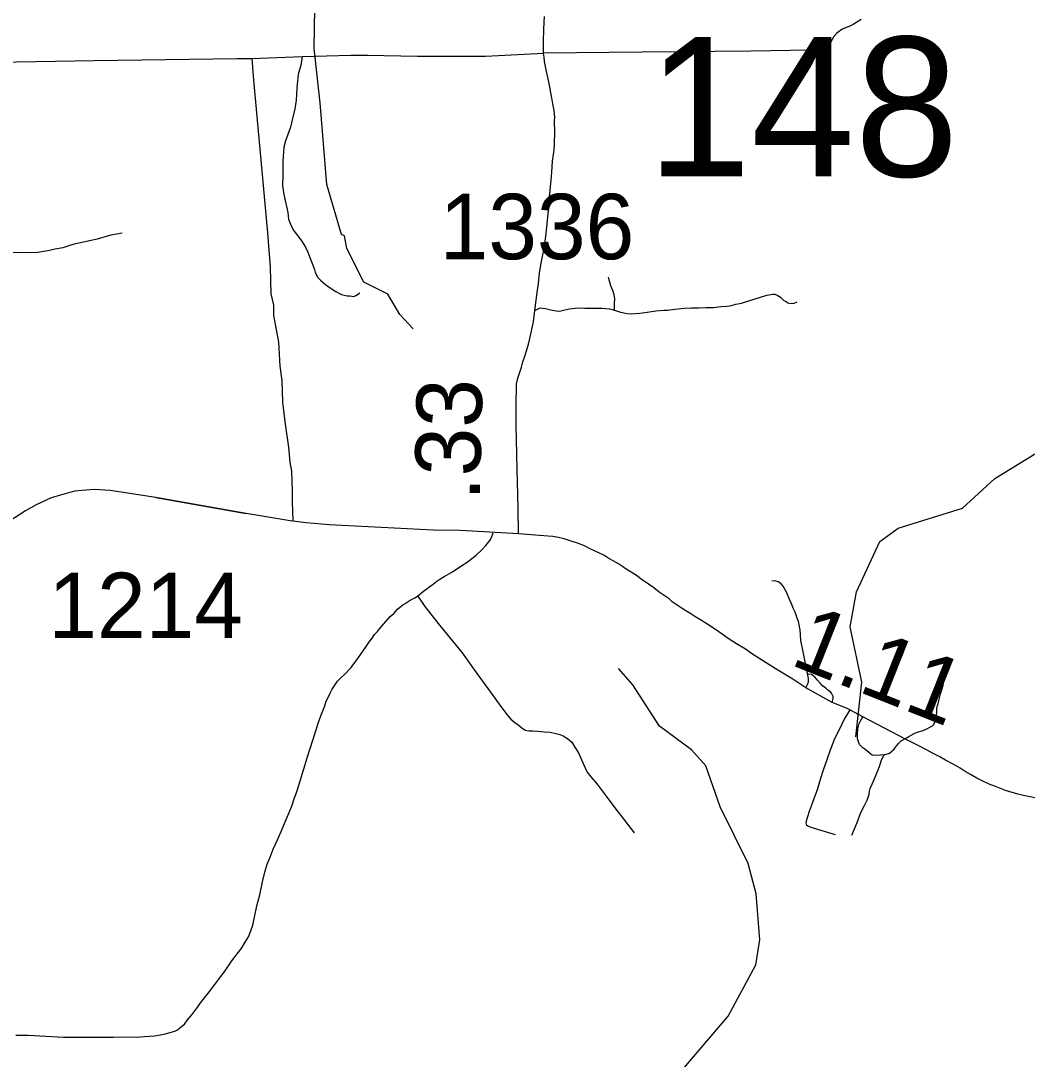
# Model space of a CAD drawing. Extents: x 2290615 to 2522933, y 819489 to 1012715.
# Drawn here: x 2320636 to 2328328, y 893948 to 901886 of the extents above; entities that cross this region are included whole.
import ezdxf

# ---------------------------------------------------------------- set-up
doc = ezdxf.new("R2010")
doc.units = 0
for name, color, linetype in [('Exist Hydrographic Misc Water Feature', 7, 'Continuous'), ('Exist Road Non-System Type 51', 7, 'Continuous'), ('Exist Road Secondary Mileage Hundredths English Label', 7, 'Continuous'), ('Exist Road Secondary Structure Standard Bridge Number Label', 7, 'Continuous'), ('Exist Road Secondary Type 20 Attributed', 7, 'Continuous'), ('Exist Road Secondary Type 51 Attributed', 7, 'Continuous'), ('Exist Road Secondary Type 51 Number Label', 7, 'Continuous')]:
    doc.layers.add(name, color=color, linetype=linetype)

msp = doc.modelspace()

# ---------------------------------------------------------------- linework, layer by layer
at = {"layer": 'Exist Hydrographic Misc Water Feature'}
for points in [[(2323634.6, 899531.7), (2323533.5, 899639.2), (2323440.6, 899796.1), (2323256.5, 899887.1), (2323128.6, 900144.4), (2323110.5, 900242.1), (2323085.5, 900250.9), (2322973.5, 900633.7), (2322924.5, 901258.6), (2322878.6, 901673.6), (2322883.5, 901982.2)], [(2327017.6, 896411.2), (2327062.7, 896829.9), (2326974.7, 897253), (2327022.7, 897520.9), (2327201.7, 897905.5), (2327341.6, 898006.5), (2327831.6, 898161.2), (2328079.7, 898388), (2328707.6, 898771.6), (2328756.6, 898872.1), (2329046.8, 899025.1), (2329177.6, 899283.2), (2329225.8, 899485.4), (2329247.7, 899768.5), (2329279.7, 899835.5), (2329282.8, 900334.6), (2329347.6, 900501.3), (2329454.6, 900610.8), (2329711.8, 900739.5), (2329835.6, 900872.5), (2329999.6, 901099.2)], [(2325555.6, 893705.8), (2326040.7, 894277), (2326252.7, 894669.7), (2326284.7, 894861.4), (2326255.6, 895211.5), (2326194.7, 895445.3), (2325981.7, 895876.3), (2325870.7, 896190.2), (2325760.6, 896313.6), (2325516.6, 896494.1), (2325313.6, 896810.7), (2325203.7, 896934.2)]]:
    msp.add_lwpolyline(points, dxfattribs=at)
at = {"layer": 'Exist Road Non-System Type 51'}
msp.add_line((2322401.6, 901596.5), (2322786.5, 901613.1), dxfattribs=at)
for points in [[(2324631.7, 901637.5), (2324630.4, 901730.8), (2324633, 901816.5), (2324636.8, 901875.4), (2324639.4, 901917.6)], [(2327058.5, 901896.4), (2326996.4, 901857.4), (2326967.5, 901841), (2326930, 901829.5), (2326910.7, 901817.9), (2326883.8, 901799.6), (2326872.2, 901791.9), (2326850.5, 901766.4), (2326837.5, 901743.2), (2326818.8, 901710), (2326804.8, 901683), (2326788.4, 901663.8), (2326769.2, 901652.2), (2326752.8, 901654.1), (2326729.7, 901657), (2326672.1, 901660.4), (2326214.4, 901653.4), (2325384.7, 901646.6), (2324631.7, 901637.5)], [(2322786.5, 901613.1), (2323159.3, 901623.3), (2323285.7, 901623.3), (2323667.9, 901614), (2324188.1, 901615.7), (2324631.7, 901637.5)], [(2324565.2, 899671.5), (2324581.9, 899808.4), (2324592.1, 899877.4), (2324599.8, 899959.3), (2324613.8, 900032.2), (2324624, 900084.6), (2324633, 900135.8), (2324640.7, 900180.6), (2324648.3, 900239.4), (2324657.3, 900309.8), (2324667.5, 900435.1), (2324671.3, 900501.6), (2324678.7, 900560.4), (2324684.5, 900619.6), (2324689.7, 900667.5), (2324693.1, 900727.5), (2324700.2, 900811.6), (2324706.2, 900863.8), (2324711.9, 900900), (2324714.6, 900947.6), (2324717.4, 901035), (2324714.8, 901118.1), (2324717.4, 901148.8), (2324714.8, 901170.6), (2324711, 901200), (2324702, 901249.9), (2324693.1, 901295.9), (2324685.4, 901334.3), (2324675.2, 901393.2), (2324666.2, 901440.5), (2324653.4, 901496.8), (2324647.1, 901535.1), (2324639.4, 901574.8), (2324635.5, 901608), (2324631.7, 901637.5)], [(2319925.5, 901550.2), (2319979.7, 901560.7), (2320451.4, 901568.4), (2321195.4, 901581.2), (2322285.9, 901596.5), (2322401.6, 901596.5)], [(2322401.6, 901596.5), (2322408, 901498.2), (2322414.7, 901431.3), (2322491.7, 900599), (2322521.5, 900265.4), (2322541.4, 900001.5), (2322546.4, 899797.3), (2322566.3, 899712.6), (2322566.3, 899632.9), (2322606.1, 899428.8), (2322616.1, 899244.5), (2322631, 899135), (2322636, 898970.6), (2322655.9, 898801.3), (2322680.8, 898627), (2322690.7, 898512.5), (2322705.7, 898442.8), (2322710.6, 898288.4), (2322710.6, 898208.7), (2322713.8, 898062.1)], [(2322786.5, 901613.1), (2322776.2, 901544.3), (2322756.1, 901477.4), (2322749.4, 901427.2), (2322746.1, 901370.3), (2322742.7, 901323.4), (2322739.4, 901279.9), (2322729.3, 901213), (2322712.6, 901139.3), (2322695.9, 901072.4), (2322675.8, 901015.5), (2322659.1, 900968.6), (2322645.7, 900918.4), (2322642.4, 900881.6), (2322639.3, 900812.6), (2322639, 900714.3), (2322635.7, 900623.9), (2322645.7, 900557), (2322675.8, 900419.7), (2322682.5, 900369.5), (2322703, 900317.7), (2322723.6, 900279.8), (2322752.8, 900242.3), (2322781.9, 900202.6), (2322811, 900155), (2322830.5, 900117.2), (2322845.6, 900076.2), (2322860.7, 900038.3), (2322869.4, 900010.2), (2322880.2, 899985.4), (2322886.6, 899963.8), (2322895.3, 899941.1), (2322906.1, 899923.8), (2322926.6, 899903.3), (2322947.1, 899884.9), (2322967.6, 899866.5), (2323008.7, 899839.5), (2323044.3, 899815.7), (2323070.2, 899801.7), (2323087.5, 899794.1), (2323108, 899788.7), (2323129.6, 899783.3), (2323146.9, 899783.3), (2323166.4, 899781.1), (2323180.4, 899779), (2323196.6, 899784.4), (2323209.6, 899793), (2323227.9, 899806)], [(2321409.3, 900262.9), (2321322.9, 900246.1), (2321219.7, 900216.5), (2321114.3, 900193.3), (2321034.2, 900176.5), (2320956.2, 900151.2), (2320899.3, 900140.6), (2320855.1, 900130.1), (2320812.9, 900121.7), (2320766.6, 900115.3), (2320705.5, 900111.1), (2320595.9, 900113.2), (2320463.1, 900111.1), (2320292.4, 900119.5), (2320195.5, 900123.8), (2320102.8, 900128), (2320031.1, 900142.7), (2319999.5, 900147), (2319949.5, 900149.1)], [(2325174.3, 899672.9), (2325173.7, 899726.9), (2325175.3, 899759), (2325170.5, 899789.6), (2325160.5, 899822.8), (2325146, 899858.9), (2325137.8, 899886.5), (2325129.5, 899914.4), (2325127.4, 899926.3)], [(2325174.3, 899672.9), (2325220.3, 899659.4), (2325270.5, 899648.1), (2325299.7, 899645.7), (2325330.1, 899647.1), (2325366.2, 899651.5), (2325422.5, 899657.2), (2325488.9, 899667.4), (2325549.6, 899673.1), (2325577, 899674.6), (2325634.8, 899681.8), (2325707, 899687.6), (2325760.5, 899690.5), (2325816.8, 899691.9), (2325874.5, 899693.4), (2325928, 899693.4), (2325988.6, 899700.6), (2326030.5, 899703.5), (2326068.1, 899709.3), (2326101.3, 899719.4), (2326143.2, 899728), (2326215.4, 899749.7), (2326289, 899772.8), (2326336.7, 899787.3), (2326367, 899794.5), (2326380, 899796), (2326397.4, 899796), (2326416.1, 899788.7), (2326440.8, 899772.8), (2326454.3, 899759.4), (2326466.5, 899748.4), (2326483.9, 899738.8), (2326498.5, 899729.5), (2326521.1, 899724), (2326546.1, 899728), (2326569.2, 899738.2)], [(2324565.2, 899671.5), (2324589.5, 899684.3), (2324604.9, 899690.7), (2324622.8, 899689.4), (2324645.8, 899685.6), (2324685.4, 899675.3), (2324726.3, 899668.9), (2324753.2, 899666.4), (2324792.4, 899676.9), (2324829.9, 899684.3), (2324873.3, 899688.1), (2324906.6, 899692), (2324947.5, 899689.4), (2325010.1, 899689.3), (2325044.1, 899689.7), (2325080.1, 899687.9), (2325108, 899686.2), (2325136.2, 899684.6), (2325174.3, 899672.9)], [(2324084, 897774.3), (2324116.2, 897801.3), (2324156, 897839.9), (2324190.7, 897875.9), (2324220.3, 897913.2), (2324234.4, 897936.3), (2324246, 897972.3)], [(2320597.4, 894132.9), (2320692.8, 894132.9), (2320961.8, 894115.6), (2321164.6, 894116.2), (2321344.6, 894116.2), (2321443.6, 894118.8), (2321520.7, 894117.5), (2321582.4, 894121.4), (2321657, 894126.5), (2321704.5, 894135.5), (2321741.8, 894141.9), (2321784.2, 894154.8), (2321812.5, 894162.5), (2321833.1, 894172.8), (2321852.4, 894188.2), (2321885.8, 894216.5), (2321910.2, 894248.7), (2321942.4, 894288.6), (2321980.9, 894338.7), (2322011.8, 894381.2), (2322069.6, 894455.8), (2322119.8, 894518.8), (2322164.8, 894580.5), (2322198.2, 894624.3), (2322222.6, 894662.9), (2322248.3, 894700.2), (2322275.3, 894733.6), (2322289.4, 894754.2), (2322320.3, 894792.8), (2322351.2, 894842.9), (2322375.6, 894884.1), (2322394.9, 894929.1), (2322409, 894972.8), (2322421.9, 895034.6), (2322439.9, 895119.5), (2322461.7, 895205.7), (2322482.3, 895303.4), (2322500.3, 895378), (2322519.6, 895438.5), (2322542.7, 895493.8), (2322564.6, 895554.2), (2322596.7, 895626.3), (2322626.3, 895688), (2322657.1, 895762.6), (2322679, 895815.3), (2322706, 895883.5), (2322724, 895938.8), (2322743.2, 895986.4), (2322752.2, 896017.3), (2322771.5, 896076.4), (2322799.8, 896167.8), (2322824.2, 896251.4), (2322844.8, 896315.7), (2322870.5, 896395.4), (2322894.9, 896473.9), (2322909.1, 896516.3), (2322928.4, 896571.6), (2322959.2, 896650.1), (2322969.5, 896684.8), (2322985.1, 896712.6), (2322999.1, 896746.6), (2323015.8, 896777.4), (2323036.3, 896807), (2323055.6, 896837.9), (2323081.3, 896862.3), (2323109.6, 896888), (2323159.7, 896942.1), (2323197, 896989.7), (2323230.5, 897037.2), (2323252.3, 897070.7), (2323275.4, 897102.8), (2323299.9, 897141.4), (2323322, 897166), (2323339.7, 897194.2), (2323361.6, 897217.3), (2323378.3, 897237.9), (2323407.9, 897273.9), (2323424.6, 897294.5), (2323459.3, 897331.8), (2323485.9, 897355.8), (2323515.8, 897388.4), (2323555.2, 897422.4), (2323572.4, 897430.8), (2323604.5, 897452.7), (2323627.7, 897464.3), (2323647, 897474.6), (2323667.5, 897488.7), (2323713.8, 897524.7), (2323752.4, 897554.3), (2323789.7, 897582.6), (2323814.1, 897601.9), (2323837.2, 897617.3), (2323870.6, 897636.6), (2323934.9, 897672.6), (2323999.2, 897716.4), (2324048, 897748.5), (2324084, 897774.3)], [(2326634.4, 896785.9), (2326648.7, 896813.4), (2326654.9, 896831.9), (2326654.9, 896857.1), (2326650, 896883.6), (2326621.6, 897023.1), (2326613, 897075.1), (2326598.5, 897147.4), (2326594.2, 897192.2), (2326591.3, 897231.2), (2326585.5, 897265.8), (2326582.6, 897286.1), (2326569.6, 897319.3), (2326553.7, 897364.1), (2326539.3, 897395.9), (2326529.2, 897423.4), (2326516.2, 897452.3), (2326488.8, 897517.3), (2326462.8, 897565), (2326445.4, 897583.8), (2326425.1, 897596.5), (2326399.2, 897605.4), (2326375.8, 897602.8)], [(2323670.3, 897486.9), (2323722.9, 897407.9), (2323825.8, 897278.6), (2324010.1, 897053.5), (2324129.8, 896885.9), (2324206.3, 896783), (2324292.5, 896663.2), (2324349.9, 896584.2), (2324381, 896548.3), (2324412.2, 896522), (2324436.1, 896505.2), (2324464.8, 896481.3), (2324491.1, 896464.5), (2324517.5, 896457.3), (2324546.2, 896457.3), (2324584.5, 896454.9), (2324634.7, 896450.1), (2324682.6, 896447.7), (2324725.7, 896438.2), (2324754.4, 896431), (2324780.7, 896419), (2324814.2, 896399.8), (2324847.7, 896371.1), (2324869.2, 896332.8), (2324900.4, 896284.9), (2324924.3, 896232.2), (2324945.8, 896179.6), (2324965, 896141.2), (2324991.3, 896105.3), (2325041.6, 896050.3), (2325108.6, 895959.3), (2325182.8, 895858.7), (2325247.4, 895777.3), (2325323.9, 895679.1)], [(2326837.9, 896673.9), (2326843.6, 896705.9), (2326843.4, 896719.9), (2326839.1, 896731.9), (2326831.2, 896745.8), (2326822.9, 896755.7), (2326804.8, 896769.6), (2326788.6, 896783.3), (2326762.6, 896803), (2326744.4, 896822.9), (2326724.1, 896844.7), (2326705.8, 896866.5), (2326689.7, 896882.3), (2326677.7, 896888.2), (2326653.5, 896891.8)], [(2327233.8, 896274.3), (2327274.4, 896287.2), (2327293.7, 896302.2), (2327310.8, 896319.3), (2327321.5, 896332.2), (2327334.4, 896349.3), (2327342.9, 896362), (2327352.9, 896371.8), (2327361.7, 896379.5), (2327366.9, 896383.4), (2327373.9, 896387.1), (2327392.7, 896397.8), (2327422.2, 896415.9), (2327440.1, 896425.6), (2327464.1, 896438.5), (2327494.5, 896451.5), (2327532.4, 896461.6), (2327559.1, 896473.6), (2327588.7, 896487.5), (2327603.5, 896497.6), (2327611.8, 896505), (2327615.5, 896510.6), (2327620.1, 896517), (2327626.5, 896542), (2327631.2, 896561.4), (2327633.9, 896577.1), (2327635.8, 896599.2), (2327635.8, 896628.8), (2327642.2, 896652.8), (2327645.9, 896665.8), (2327651.2, 896688.5), (2327656.1, 896711), (2327665.3, 896741.5), (2327673.6, 896771.1), (2327681.9, 896796), (2327683.8, 896801.8), (2327684.2, 896807), (2327693.9, 896850.5), (2327696.5, 896875.9)], [(2326970.9, 896618.1), (2326929.7, 896546.4), (2326891.2, 896465), (2326854.8, 896396.5), (2326841.9, 896364.3), (2326820.5, 896310.8), (2326797, 896235.8), (2326769.1, 896156.5), (2326745.6, 896085.8), (2326724.2, 896015.1), (2326685.6, 895910.1), (2326664.2, 895850.2), (2326644.9, 895792.3), (2326638.5, 895768.8), (2326635.6, 895753.9), (2326637.2, 895744.8), (2326640.7, 895740.9), (2326650, 895732.3), (2326672.8, 895721.6), (2326782, 895689.5), (2326859.1, 895665.9)], [(2327233.8, 896274.3), (2327206.3, 896272.1), (2327165.9, 896269.9), (2327143.2, 896273.3), (2327132.1, 896279.3), (2327085.7, 896317.5), (2327070.2, 896328.6), (2327045.3, 896353.6), (2327036.8, 896372.9), (2327031.5, 896396.7), (2327030.3, 896432.9), (2327032.5, 896473.6), (2327036.8, 896495), (2327041.1, 896510), (2327051.8, 896529.3), (2327071.3, 896565.1)], [(2326987.5, 895661.6), (2327028.2, 895758), (2327056, 895833), (2327083.9, 895886.6), (2327105.3, 895927.3), (2327120.3, 895974.4), (2327122.4, 895995.8), (2327126.7, 896017.3), (2327141.7, 896051.5), (2327165.2, 896103), (2327199.5, 896186.5), (2327214.5, 896235.8), (2327233.8, 896274.3)]]:
    msp.add_lwpolyline(points, dxfattribs=at)
at = {"layer": 'Exist Road Secondary Type 20 Attributed'}
msp.add_lwpolyline([(2324439.8, 897964.5), (2324437.4, 898159.6), (2324429.7, 898461.5), (2324424.6, 898684), (2324422.1, 898790.2), (2324420.8, 898875.9), (2324420.8, 898951.4), (2324422.1, 898996.1), (2324423.3, 899051.1), (2324424.5, 899109.2), (2324434.1, 899153.2), (2324445.8, 899185.3), (2324463.3, 899237.4), (2324471.9, 899277.5), (2324486, 899313.4), (2324502.6, 899369.6), (2324515.4, 899414.4), (2324526.9, 899456.6), (2324553.5, 899584.3), (2324565.2, 899671.5)], dxfattribs=at)
at = {"layer": 'Exist Road Secondary Type 51 Attributed'}
for points in [[(2324439.8, 897964.5), (2323995.7, 897988.2), (2323788.3, 897993), (2322992.3, 898032.5), (2322816.8, 898048.5), (2322694, 898064.4), (2322358.9, 898120.3), (2321666.5, 898241.6), (2322358.9, 898120.3), (2321666.5, 898241.6), (2321318.7, 898294.3), (2321199, 898302.4), (2321102.3, 898295.9), (2321044.9, 898289), (2320867.9, 898238.6), (2320754.4, 898186.5), (2320671.1, 898138.6), (2320253.9, 897871.3)], [(2328396.8, 895943.4), (2328298.9, 895964.7), (2328254.8, 895973.4), (2328162.6, 896002.5), (2328122.3, 896018), (2328084.4, 896031.5), (2328037.7, 896050.6), (2327982.3, 896075.5), (2327943.5, 896096.8), (2327894.6, 896124.5), (2327852.1, 896148.5), (2327815.2, 896173.4), (2327761.6, 896203), (2327703.5, 896233.5), (2327660.1, 896259.3), (2327604.4, 896288), (2327562.8, 896309.2), (2327489, 896348), (2327392.7, 896397.8), (2327291.4, 896449.6), (2327129.4, 896534.5), (2327071.3, 896565.1), (2326970.9, 896618.1), (2326947.1, 896630.7), (2326837.9, 896673.9), (2326634.4, 896785.9), (2326536.3, 896852.3), (2326422.7, 896921.6), (2326352.5, 896964.1), (2326284.2, 897007.5), (2326220.5, 897048.2), (2326174.4, 897081.4), (2326106, 897123), (2326050.7, 897159.9), (2325996.2, 897196), (2325944.5, 897233.8), (2325885.4, 897270.8), (2325839.2, 897302.2), (2325787.1, 897332.5), (2325757.1, 897353), (2325718.7, 897375.7), (2325690.5, 897393.3), (2325651.9, 897419.7), (2325613.6, 897445.3), (2325589.8, 897466.8), (2325552.4, 897493), (2325515.8, 897518.3), (2325473.9, 897550.1), (2325433, 897578), (2325383.9, 897612.7), (2325340.9, 897644.7), (2325300.7, 897670.2), (2325263.4, 897694.6), (2325235.3, 897714.4), (2325203, 897733.9), (2325158.7, 897759.5), (2325122.6, 897781), (2325090.8, 897800.5), (2325059.7, 897815), (2325024.3, 897832.3), (2324981.7, 897851.8), (2324943.4, 897872.8), (2324890.7, 897893), (2324843.1, 897908.2), (2324788.9, 897925.5), (2324746.2, 897936.3), (2324702.1, 897942.4), (2324633.4, 897949.8), (2324439.8, 897964.5)]]:
    msp.add_lwpolyline(points, dxfattribs=at)

# ---------------------------------------------------------------- texts
at = {"layer": 'Exist Road Secondary Mileage Hundredths English Label'}
for s, rotation, p in [('.33', 88.66818, (2324142.7, 898214.5)), ('1.11', 338.37961, (2326505, 896967.9))]:
    msp.add_text(s, height=500, rotation=rotation, dxfattribs=at).set_placement(p)
at = {"layer": 'Exist Road Secondary Structure Standard Bridge Number Label'}
msp.add_text('148', height=1066.27, dxfattribs=at).set_placement((2325423.4, 900695.4))
at = {"layer": 'Exist Road Secondary Type 51 Number Label'}
for s, p in [('1336', (2323836.8, 900062.9)), ('1214', (2320846.7, 897166.8))]:
    msp.add_text(s, height=500, rotation=360, dxfattribs=at).set_placement(p)

doc.saveas('drawing.dxf')
